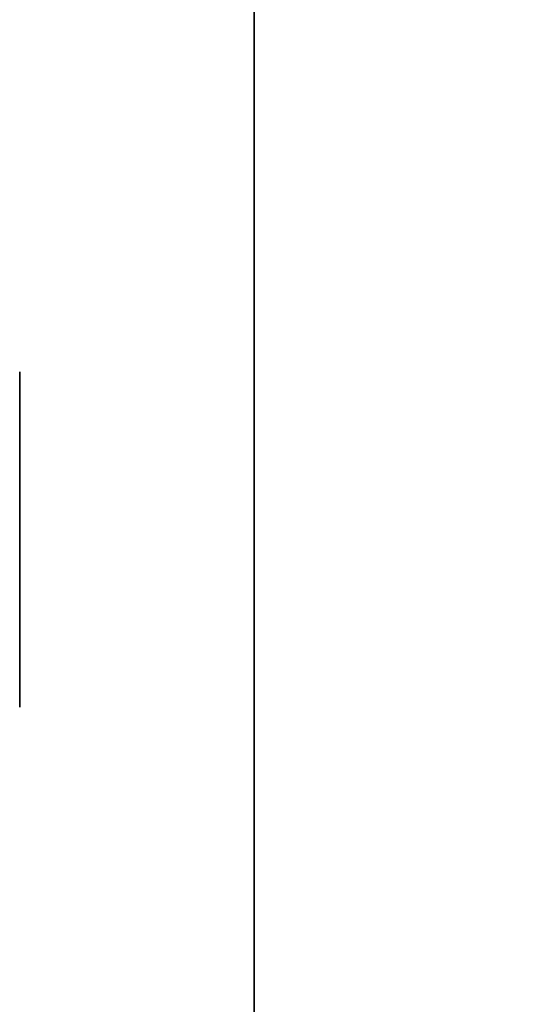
# Model space of a CAD drawing. Header units: millimetres. Extents: x -503 to 6703, y -110 to 249.
# Tile 952 of 1056: x 4032.3 to 4033.8, y -12.99 to -10.05. Entities that reach past the tile are written whole.
import ezdxf

# ---------------------------------------------------------------- set-up
doc = ezdxf.new("R2010")
doc.units = ezdxf.units.MM
doc.layers.add('152', color=7, linetype='Continuous', true_color=0xffffff)

# ---------------------------------------------------------------- blocks, each defined once
blk = doc.blocks.new('UG_SURFACE_384')
at = {"layer": '152', "color": 252, "linetype": 'Continuous', "lineweight": 35}
for points in [[(4033, -26.22, 2020.2501), (4033, 62.62, 2020.2501), (4031.4999, 62.62, 2021.75), (4031.4999, -26.22, 2021.75)], [(4033, 62.62, -7.75), (4033, -26.22, -7.75), (4031.4999, -26.22, -7.75), (4031.4999, 62.62, -7.75)], [(4033, 62.62, 2020.2501), (4033, -26.22, 2020.2501), (4033, -26.22, -7.75), (4033, 62.62, -7.75)]]:
    blk.add_3dface(points, dxfattribs=at)
blk = doc.blocks.new('UG_SURFACE_385')
at = {"layer": '152', "color": 252, "linetype": 'Continuous', "lineweight": 35}
for points in [[(4033, -26.22, 2020.2501), (4033, 62.62, 2020.2501), (4031.4999, 62.62, 2021.75), (4031.4999, -26.22, 2021.75)], [(4033, 62.62, -7.75), (4033, -26.22, -7.75), (4031.4999, -26.22, -7.75), (4031.4999, 62.62, -7.75)], [(4033, 62.62, 2020.2501), (4033, -26.22, 2020.2501), (4033, -26.22, -7.75), (4033, 62.62, -7.75)]]:
    blk.add_3dface(points, dxfattribs=at)
blk = doc.blocks.new('UG_SURFACE_386')
at = {"layer": '152', "color": 252, "linetype": 'Continuous', "lineweight": 35}
for points in [[(4031.4999, -26.22, 2021.75), (4968.5001, -26.22, 2021.75), (4968.5001, 62.62, 2021.75), (4031.4999, 62.62, 2021.75)], [(4033, 62.62, 2020.2501), (4033, -26.22, 2020.2501), (4031.4999, -26.22, 2021.75), (4031.4999, 62.62, 2021.75)], [(4033, -26.22, 2020.2501), (4033, 62.62, 2020.2501), (4967, 62.62, 2020.2501), (4967, -26.22, 2020.2501)], [(3977.9999, -9.3, 2075.2499), (3977.9999, -26.22, 2075.2499), (5021.9998, -26.22, 2075.2499), (5021.9998, -9.3, 2075.2499)], [(3979.5001, -9.3, 2073.75), (5020.5002, -9.3, 2073.75), (5020.5002, -26.22, 2073.75), (3979.5001, -26.22, 2073.75)]]:
    blk.add_3dface(points, dxfattribs=at)

msp = doc.modelspace()

# ---------------------------------------------------------------- linework, layer by layer
at = {"layer": '152', "color": 251, "linetype": 'Continuous', "lineweight": -3, "true_color": 0x636466}
for p, q in [((4033, -26.22, 2020.25), (4033, 62.62, 2020.25)), ((4033, 62.62, -7.75), (4033, -26.22, -7.75)), ((4033, -26.22, 2020.25), (4033, 62.62, 2020.25)), ((4033, -26.22, 2020.25), (4033, 62.62, 2020.25)), ((4033, 62.62, -7.75), (4033, -26.22, -7.75))]:
    msp.add_line(p, q, dxfattribs=at)
at = {"layer": '152', "color": 251, "linetype": 'Continuous', "lineweight": -3, "true_color": 0x636466, "extrusion": (-1, 0, 0)}
msp.add_circle((11.6, 985, -4032.3), 0.5, dxfattribs=at)
msp.add_circle((11.6, 985, -4032.3), 0.5, dxfattribs=at)
at = {"layer": '152', "color": 251, "linetype": 'Continuous', "lineweight": -3, "true_color": 0x636466, "extrusion": (1, 0, 0)}
msp.add_circle((-11.6, 1185, 4032.3), 0.5, dxfattribs=at)
msp.add_circle((-11.6, 1185, 4032.3), 0.5, dxfattribs=at)

# ---------------------------------------------------------------- block references
at = {"layer": '152', "color": 251, "linetype": 'Continuous', "lineweight": -3, "true_color": 0x636466}
for name in ['UG_SURFACE_384', 'UG_SURFACE_385', 'UG_SURFACE_386']:
    msp.add_blockref(name, (0, 0), dxfattribs=at)

doc.saveas('drawing.dxf')
